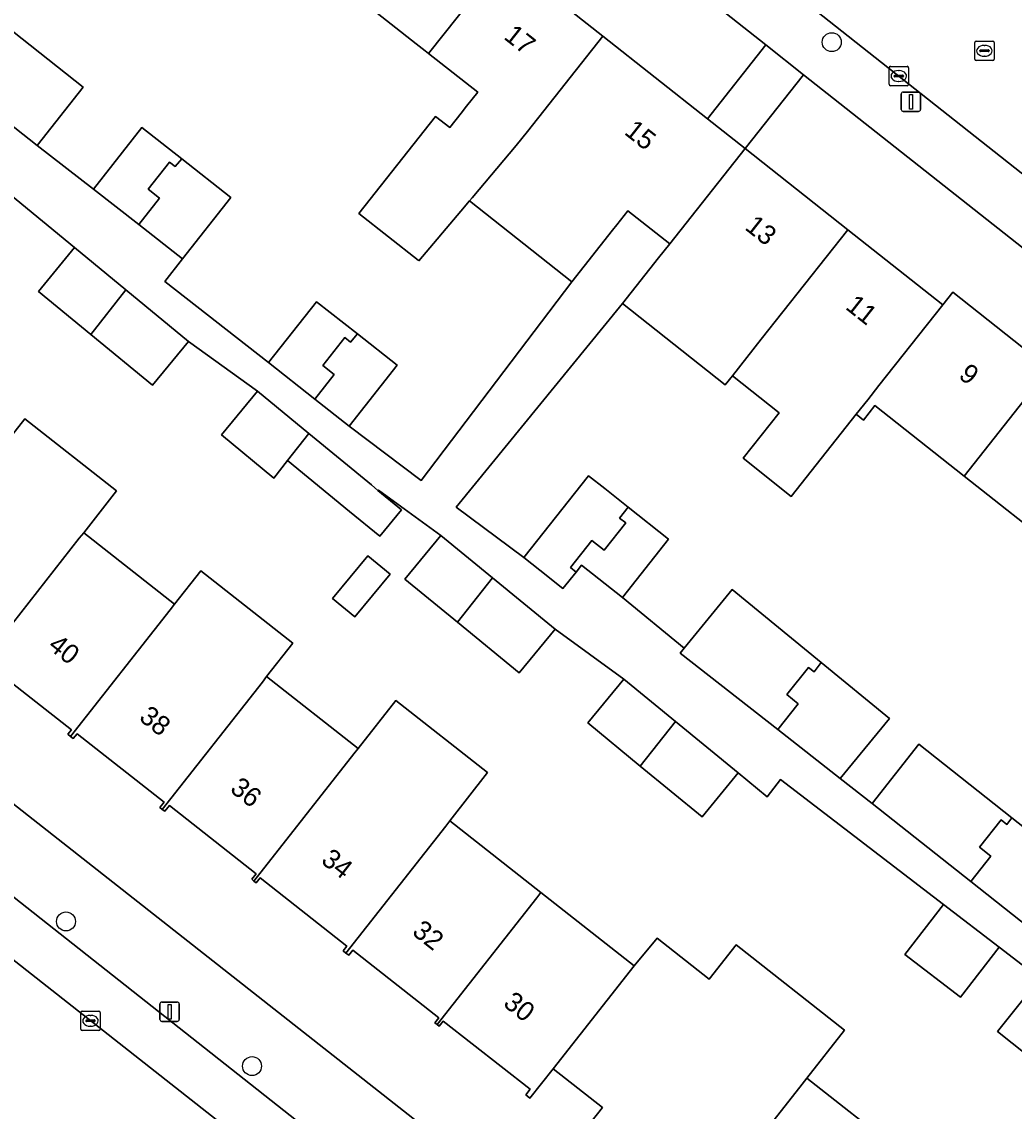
# Model space of a CAD drawing. Extents: x 159217 to 160349, y 381246 to 382172.
# Drawn here: x 160144.2 to 160195.3, y 381931.9 to 381988.1 of the extents above; entities that cross this region are included whole.
import ezdxf

# ---------------------------------------------------------------- set-up
doc = ezdxf.new("R2010")
doc.units = 0
for name, color, linetype in [('IMGEO_Boom', 7, 'Continuous'), ('IMGEO_Erf', 7, 'Continuous'), ('IMGEO_Kolk', 7, 'Continuous'), ('IMGEO_Lichtmast', 7, 'Continuous'), ('IMGEO_Pand', 7, 'Continuous'), ('IMGEO_Pand_nummerreeks', 7, 'Continuous'), ('IMGEO_Parkeervlak_open', 7, 'Continuous'), ('IMGEO_Rijbaan_lokaal_gesloten', 7, 'Continuous'), ('IMGEO_Rijbaan_lokaal_open', 7, 'Continuous'), ('IMGEO_Rioolput', 7, 'Continuous'), ('IMGEO_Voetpad_open', 7, 'Continuous')]:
    doc.layers.add(name, color=color, linetype=linetype)

msp = doc.modelspace()

# ---------------------------------------------------------------- linework, layer by layer
at = {"layer": 'IMGEO_Boom'}
for centre in [(160185.921, 381987.006), (160146.449, 381941.666), (160156.039, 381934.208)]:
    msp.add_circle(centre, 0.489, dxfattribs=at)
at = {"layer": 'IMGEO_Erf'}
for points in [[(160165.891, 382000), (160151.974, 382010.99), (160149.511, 382007.871), (160154.615, 382003.845), (160159.491, 382000), (160159.601, 381999.913), (160164.588, 381995.98), (160169.581, 381992.043), (160169.028, 381991.343), (160174.123, 381987.314), (160179.51, 381983.054), (160182.521, 381986.867)], [(160161.343, 381957.37), (160160.191, 381958.316), (160162.003, 381960.521), (160163.155, 381959.575)]]:
    msp.add_lwpolyline(points, close=True, dxfattribs=at)
for points in [[(160142.347, 381988.629), (160147.34, 381984.688), (160144.969, 381981.684), (160147.863, 381979.432), (160150.352, 381982.607), (160152.414, 381980.99), (160154.95, 381979.002), (160152.46, 381975.827), (160151.55, 381974.666), (160156.885, 381970.482), (160159.364, 381973.625), (160161.472, 381971.962), (160163.517, 381970.349), (160161.038, 381967.206), (160164.756, 381964.396), (160172.527, 381974.655), (160167.256, 381978.823), (160166.802, 381978.285), (160164.645, 381975.726), (160164.601, 381975.761), (160161.547, 381978.176), (160165.503, 381983.179), (160166.233, 381982.602), (160166.815, 381983.338), (160167.101, 381983.7), (160167.672, 381984.421), (160165.135, 381986.422), (160164.969, 381986.553), (160164.507, 381986.918), (160160.15, 381990.354)], [(160196.635, 381938.745), (160194.548, 381940.346), (160192.563, 381937.759), (160189.695, 381939.96), (160191.68, 381942.547), (160183.282, 381948.992), (160182.589, 381948.089), (160181.09, 381949.322), (160179.234, 381947.066), (160176.054, 381949.68), (160173.354, 381951.9), (160175.209, 381954.157), (160171.659, 381956.734), (160169.803, 381954.478), (160166.622, 381957.093), (160163.923, 381959.312), (160165.778, 381961.569), (160162.551, 381963.912), (160162.531, 381963.895), (160163.75, 381962.893), (160162.625, 381961.525), (160161.069, 381962.805), (160157.869, 381965.435), (160157.158, 381964.53), (160154.458, 381966.75), (160156.313, 381969.007), (160152.772, 381971.576), (160150.916, 381969.32), (160147.736, 381971.935), (160145.036, 381974.154), (160146.891, 381976.411), (160134.736, 381986.411)], [(160219.656, 381957.541), (160184.467, 381985.33), (160181.455, 381981.516), (160186.749, 381977.33), (160191.647, 381973.457), (160192.161, 381974.107), (160197.131, 381970.177), (160202.101, 381966.248), (160207.07, 381962.318), (160212.039, 381958.389), (160217.126, 381954.367), (160212.74, 381948.82), (160210.849, 381946.428), (160209.005, 381947.887), (160208.862, 381947.707), (160206.172, 381944.304), (160203.176, 381946.673), (160207.901, 381952.647), (160207.653, 381952.843), (160205.024, 381954.922), (160202.537, 381951.777), (160200.245, 381953.588), (160202.732, 381956.734)], [(160197.715, 381960.701), (160192.746, 381964.63), (160188.149, 381968.265), (160187.561, 381967.522), (160187.185, 381967.819), (160183.834, 381963.585), (160181.352, 381965.548), (160183.212, 381967.9), (160180.798, 381969.808), (160180.426, 381969.34), (160175.132, 381973.526), (160166.566, 381963.029), (160170.041, 381960.434), (160173.39, 381964.652), (160174.223, 381963.991), (160175.433, 381963.03), (160177.515, 381961.376), (160175.13, 381958.372), (160178.311, 381955.765), (160180.782, 381958.779), (160185.38, 381955.011), (160188.896, 381952.129), (160186.361, 381949.036), (160187.997, 381947.754), (160190.416, 381950.806), (160195.206, 381947.01), (160200.162, 381943.082)], [(160142.626, 381965.44), (160144.323, 381967.591), (160149.055, 381963.867), (160147.362, 381961.713), (160152.042, 381958.03), (160153.402, 381959.751), (160158.146, 381956.017), (160156.791, 381954.292), (160161.504, 381950.583), (160163.455, 381953.062), (160168.185, 381949.342), (160166.235, 381946.861), (160170.931, 381943.165), (160175.734, 381939.385), (160176.917, 381940.8), (160179.596, 381938.692), (160180.987, 381940.46), (160186.58, 381936.059), (160184.639, 381933.592), (160189.36, 381929.877)], [(160120.164, 381966.268), (160212.178, 381893.858)], [(160171.561, 381934.068), (160170.367, 381932.552), (160170.147, 381932.725), (160170.372, 381933.011), (160165.9, 381936.529), (160165.689, 381936.261), (160165.577, 381936.349), (160165.465, 381936.438), (160165.667, 381936.695), (160161.229, 381940.188), (160161.024, 381939.927), (160160.882, 381940.039), (160160.738, 381940.152), (160160.927, 381940.392), (160156.455, 381943.912), (160156.255, 381943.658), (160156.138, 381943.75), (160156.021, 381943.842), (160156.247, 381944.13), (160151.778, 381947.646), (160151.541, 381947.345), (160151.415, 381947.444), (160151.289, 381947.543), (160151.504, 381947.817), (160147.018, 381951.347), (160146.824, 381951.101), (160146.688, 381951.208), (160146.548, 381951.317), (160146.725, 381951.543), (160142.32, 381955.01)], [(160199.493, 381931.986), (160194.467, 381935.994), (160195.969, 381937.877)], [(160219.096, 381895.147), (160219.519, 381895.95), (160219.947, 381896.793), (160220.216, 381901.744), (160218.23, 381901.872), (160218.109, 381899.787), (160216.702, 381899.869), (160215.136, 381897.904), (160199.379, 381910.303), (160194.15, 381914.418), (160188.913, 381918.539), (160183.733, 381922.615), (160178.962, 381926.37), (160173.189, 381930.913), (160174.1, 381932.07), (160171.561, 381934.068)]]:
    msp.add_lwpolyline(points, dxfattribs=at)
at = {"layer": 'IMGEO_Kolk'}
for p, q in [((160188.877, 381984.834), (160188.877, 381985.686)), ((160188.952, 381985.76), (160189.804, 381985.76)), ((160189.365, 381985.54), (160189.39, 381985.54)), ((160189.878, 381985.686), (160189.878, 381984.834)), ((160189.136, 381985.254), (160189.136, 381985.266)), ((160189.574, 381985.217), (160189.176, 381985.217)), ((160189.179, 381985.303), (160189.577, 381985.303)), ((160189.388, 381984.98), (160189.363, 381984.98)), ((160189.62, 381985.266), (160189.62, 381985.254)), ((160189.804, 381984.76), (160188.952, 381984.76)), ((160147.21, 381936.117), (160147.21, 381936.969)), ((160147.285, 381937.043), (160148.137, 381937.043)), ((160147.698, 381936.823), (160147.723, 381936.823)), ((160148.211, 381936.969), (160148.211, 381936.117)), ((160147.469, 381936.537), (160147.469, 381936.549)), ((160147.907, 381936.5), (160147.509, 381936.5)), ((160147.512, 381936.586), (160147.91, 381936.586)), ((160147.721, 381936.263), (160147.696, 381936.263)), ((160147.953, 381936.549), (160147.953, 381936.537)), ((160148.137, 381936.043), (160147.285, 381936.043))]:
    msp.add_line(p, q, dxfattribs=at)
for points in [[(160188.877, 381984.834), (160188.877, 381985.686)], [(160188.952, 381985.76), (160189.804, 381985.76)], [(160189.878, 381985.686), (160189.878, 381984.834)], [(160189.804, 381984.76), (160188.952, 381984.76)], [(160147.21, 381936.117), (160147.21, 381936.969)], [(160147.285, 381937.043), (160148.137, 381937.043)], [(160148.211, 381936.969), (160148.211, 381936.117)], [(160148.137, 381936.043), (160147.285, 381936.043)]]:
    msp.add_lwpolyline(points, dxfattribs=at)
for centre, radius, start, end in [((160188.954, 381985.684), 0.0765, 91.552, 178.448), ((160188.954, 381985.684), 0.0765, 91.552, 178.448), ((160189.802, 381985.684), 0.0765, 1.552, 88.448), ((160189.802, 381985.684), 0.0765, 1.552, 88.448), ((160189.176, 381985.263), 0.0403, 85.8775, 175.7526), ((160189.173, 381985.253), 0.0366, 178.938, 274.7102), ((160189.577, 381985.26), 0.043, 264.8664, 352.4533), ((160189.581, 381985.265), 0.0386, 1.7309, 96.639), ((160188.954, 381984.836), 0.0765, 181.552, 268.448), ((160188.954, 381984.836), 0.0765, 181.552, 268.448), ((160189.802, 381984.836), 0.0765, 271.552, 358.448), ((160189.802, 381984.836), 0.0765, 271.552, 358.448), ((160147.287, 381936.967), 0.0765, 91.552, 178.448), ((160147.287, 381936.967), 0.0765, 91.552, 178.448), ((160148.135, 381936.967), 0.0765, 1.552, 88.448), ((160148.135, 381936.967), 0.0765, 1.552, 88.448), ((160147.287, 381936.119), 0.0765, 181.552, 268.448), ((160147.287, 381936.119), 0.0765, 181.552, 268.448), ((160147.509, 381936.546), 0.0403, 85.8775, 175.7526), ((160147.506, 381936.536), 0.0366, 178.938, 274.7102), ((160147.91, 381936.543), 0.043, 264.8664, 352.4533), ((160147.914, 381936.548), 0.0386, 1.7309, 96.639), ((160148.135, 381936.119), 0.0765, 271.552, 358.448), ((160148.135, 381936.119), 0.0765, 271.552, 358.448)]:
    msp.add_arc(centre, radius, start, end, dxfattribs=at)
for centre, major_axis, ratio, start_param, end_param in [((160189.364, 381985.26), (-0.387, 0.002), 0.722429, 4.712389, 7.853982), ((160189.389, 381985.26), (-0.39, 0.002), 0.717154, 1.570796, 4.712389), ((160147.697, 381936.543), (-0.387, 0.002), 0.722429, 4.712389, 7.853982), ((160147.722, 381936.543), (-0.39, 0.002), 0.717154, 1.570796, 4.712389)]:
    msp.add_ellipse(centre, major_axis=major_axis, ratio=ratio, start_param=start_param, end_param=end_param, dxfattribs=at)
at = {"layer": 'IMGEO_Lichtmast'}
for p, q in [((160189.606, 381984.434), (160190.396, 381984.434)), ((160190.396, 381984.434), (160189.606, 381984.434)), ((160189.506, 381983.534), (160189.506, 381984.334)), ((160189.506, 381984.334), (160189.506, 381983.534)), ((160190.496, 381984.334), (160190.496, 381983.534)), ((160190.496, 381983.534), (160190.496, 381984.334)), ((160190.396, 381983.434), (160189.606, 381983.434)), ((160189.606, 381983.434), (160190.396, 381983.434)), ((160151.294, 381936.611), (160151.294, 381937.411)), ((160151.294, 381937.411), (160151.294, 381936.611)), ((160151.394, 381937.511), (160152.184, 381937.511)), ((160152.184, 381937.511), (160151.394, 381937.511)), ((160152.284, 381937.411), (160152.284, 381936.611)), ((160152.284, 381936.611), (160152.284, 381937.411)), ((160152.184, 381936.511), (160151.394, 381936.511)), ((160151.394, 381936.511), (160152.184, 381936.511))]:
    msp.add_line(p, q, dxfattribs=at)
for points in [[(160189.926, 381984.309), (160190.076, 381984.309), (160190.076, 381983.559), (160189.926, 381983.559), (160189.926, 381984.309)], [(160151.714, 381937.386), (160151.864, 381937.386), (160151.864, 381936.636), (160151.714, 381936.636), (160151.714, 381937.386)]]:
    msp.add_lwpolyline(points, dxfattribs=at)
for centre, start, end in [((160189.606, 381984.334), 90, 180), ((160189.606, 381984.334), 90, 180), ((160190.396, 381984.334), 0, 90), ((160190.396, 381984.334), 360, 90), ((160189.606, 381983.534), 180, 270), ((160189.606, 381983.534), 180, 270), ((160190.396, 381983.534), 270, 0), ((160190.396, 381983.534), 270, 0), ((160151.394, 381937.411), 90, 180), ((160151.394, 381937.411), 90, 180), ((160152.184, 381937.411), 0, 90), ((160152.184, 381937.411), 360, 90), ((160151.394, 381936.611), 180, 270), ((160151.394, 381936.611), 180, 270), ((160152.184, 381936.611), 270, 0), ((160152.184, 381936.611), 270, 0)]:
    msp.add_arc(centre, 0.1, start, end, dxfattribs=at)
at = {"layer": 'IMGEO_Pand'}
for points in [[(160169.028, 381991.343), (160169.581, 381992.043), (160164.588, 381995.98), (160160.15, 381990.354), (160164.507, 381986.918), (160164.969, 381986.553), (160165.135, 381986.422)], [(160174.123, 381987.314), (160169.028, 381991.343), (160165.135, 381986.422), (160167.672, 381984.421), (160167.101, 381983.7), (160166.815, 381983.338), (160166.233, 381982.602), (160165.503, 381983.179), (160161.547, 381978.176), (160164.601, 381975.761), (160164.645, 381975.726), (160166.802, 381978.285), (160167.256, 381978.823), (160167.38, 381978.971), (160169.661, 381981.676), (160170.234, 381982.4)], [(160140.263, 381985.397), (160144.969, 381981.684), (160147.34, 381984.688), (160142.347, 381988.629), (160142.184, 381988.429), (160141.89, 381988.662), (160140.78, 381987.259), (160141.368, 381986.793)], [(160181.455, 381981.516), (160179.51, 381983.054), (160174.123, 381987.314), (160170.234, 381982.4), (160169.661, 381981.676), (160167.38, 381978.971), (160167.256, 381978.823), (160172.527, 381974.655), (160174.625, 381977.308), (160174.84, 381977.58), (160175.418, 381978.312), (160177.574, 381976.612)], [(160150.197, 381977.602), (160151.269, 381978.957), (160150.681, 381979.423), (160151.791, 381980.825), (160152.085, 381980.592), (160152.414, 381980.99), (160150.352, 381982.607), (160147.863, 381979.432)], [(160186.749, 381977.33), (160181.455, 381981.516), (160177.574, 381976.612), (160176.993, 381975.878), (160175.132, 381973.526), (160180.426, 381969.34), (160180.798, 381969.808), (160182.287, 381971.692)], [(160150.197, 381977.602), (160152.46, 381975.827), (160154.95, 381979.002), (160152.414, 381980.99), (160152.085, 381980.592), (160151.791, 381980.825), (160150.681, 381979.423), (160151.269, 381978.957)], [(160191.647, 381973.457), (160186.749, 381977.33), (160182.287, 381971.692), (160180.798, 381969.808), (160183.212, 381967.9), (160181.352, 381965.548), (160183.834, 381963.585), (160187.185, 381967.819), (160187.773, 381968.562), (160188.353, 381969.295)], [(160149.541, 381974.232), (160146.891, 381976.411), (160145.036, 381974.154), (160147.736, 381971.935)], [(160149.541, 381974.232), (160147.736, 381971.935), (160150.916, 381969.32), (160152.772, 381971.576)], [(160197.131, 381970.177), (160192.161, 381974.107), (160191.647, 381973.457), (160188.353, 381969.295), (160187.773, 381968.562), (160187.185, 381967.819), (160187.561, 381967.522), (160188.149, 381968.265), (160192.746, 381964.63)], [(160161.472, 381971.962), (160159.364, 381973.625), (160156.885, 381970.482), (160159.269, 381968.602), (160160.275, 381969.873), (160159.686, 381970.337), (160160.819, 381971.769), (160161.113, 381971.536)], [(160161.472, 381971.962), (160161.113, 381971.536), (160160.819, 381971.769), (160159.686, 381970.337), (160160.275, 381969.873), (160159.269, 381968.602), (160161.038, 381967.206), (160163.517, 381970.349)], [(160197.715, 381960.701), (160202.101, 381966.248), (160197.131, 381970.177), (160192.746, 381964.63)], [(160158.963, 381966.828), (160156.313, 381969.007), (160154.458, 381966.75), (160157.158, 381964.53), (160157.869, 381965.435)], [(160147.362, 381961.713), (160149.055, 381963.867), (160144.323, 381967.591), (160142.626, 381965.44), (160142.401, 381965.146), (160137.235, 381958.572), (160137.369, 381958.466), (160137.577, 381958.731), (160142.04, 381955.219), (160141.822, 381954.943), (160141.958, 381954.836), (160147.136, 381961.425)], [(160158.963, 381966.828), (160157.869, 381965.435), (160161.069, 381962.805), (160162.625, 381961.525), (160163.75, 381962.893), (160162.531, 381963.895), (160162.194, 381964.172)], [(160175.3, 381962.219), (160174.987, 381962.467), (160175.433, 381963.03), (160174.223, 381963.991), (160173.39, 381964.652), (160170.041, 381960.434), (160170.874, 381959.773), (160172.063, 381958.83), (160172.74, 381959.682), (160172.452, 381959.91), (160173.562, 381961.312), (160174.19, 381960.816)], [(160175.433, 381963.03), (160174.987, 381962.467), (160175.3, 381962.219), (160174.19, 381960.816), (160173.562, 381961.312), (160172.452, 381959.91), (160172.74, 381959.682), (160173.026, 381960.042), (160175.13, 381958.372), (160177.515, 381961.376)], [(160146.688, 381951.208), (160151.823, 381957.742), (160152.042, 381958.03), (160147.362, 381961.713), (160147.136, 381961.425), (160141.958, 381954.836), (160142.097, 381954.727), (160142.32, 381955.01), (160146.725, 381951.543), (160146.548, 381951.317)], [(160168.428, 381959.39), (160165.778, 381961.569), (160163.923, 381959.312), (160166.622, 381957.093)], [(160160.191, 381958.316), (160161.343, 381957.37), (160163.155, 381959.575), (160162.003, 381960.521)], [(160156.791, 381954.292), (160158.146, 381956.017), (160153.402, 381959.751), (160152.042, 381958.03), (160151.823, 381957.742), (160146.688, 381951.208), (160146.824, 381951.101), (160147.018, 381951.347), (160151.504, 381947.817), (160151.289, 381947.543), (160151.415, 381947.444), (160156.573, 381954.009)], [(160168.428, 381959.39), (160166.622, 381957.093), (160169.803, 381954.478), (160171.659, 381956.734)], [(160180.782, 381958.779), (160178.311, 381955.765), (160178.101, 381955.508), (160183.14, 381951.56), (160184.197, 381952.896), (160183.609, 381953.361), (160184.72, 381954.765), (160185.014, 381954.532), (160185.38, 381955.011)], [(160188.896, 381952.129), (160185.38, 381955.011), (160185.014, 381954.532), (160184.72, 381954.765), (160183.609, 381953.361), (160184.197, 381952.896), (160183.14, 381951.56), (160186.361, 381949.036)], [(160156.138, 381943.75), (160161.288, 381950.304), (160161.504, 381950.583), (160156.791, 381954.292), (160156.573, 381954.009), (160151.415, 381947.444), (160151.541, 381947.345), (160151.778, 381947.646), (160156.247, 381944.13), (160156.021, 381943.842)], [(160177.859, 381951.978), (160175.209, 381954.157), (160173.354, 381951.9), (160176.054, 381949.68)], [(160166.235, 381946.861), (160168.185, 381949.342), (160163.455, 381953.062), (160161.504, 381950.583), (160161.288, 381950.304), (160156.138, 381943.75), (160156.255, 381943.658), (160156.455, 381943.912), (160160.927, 381940.392), (160160.738, 381940.152), (160160.882, 381940.039), (160166.024, 381946.582)], [(160177.859, 381951.978), (160176.054, 381949.68), (160179.234, 381947.066), (160181.09, 381949.322)], [(160193.089, 381943.719), (160194.13, 381945.034), (160193.542, 381945.5), (160194.652, 381946.903), (160194.946, 381946.67), (160195.206, 381947.01), (160190.416, 381950.806), (160187.997, 381947.754)], [(160160.882, 381940.039), (160161.024, 381939.927), (160161.229, 381940.188), (160165.667, 381936.695), (160165.465, 381936.438), (160165.577, 381936.349), (160170.719, 381942.892), (160170.931, 381943.165), (160166.235, 381946.861), (160166.024, 381946.582)], [(160193.089, 381943.719), (160197.791, 381939.993), (160200.162, 381943.082), (160195.206, 381947.01), (160194.946, 381946.67), (160194.652, 381946.903), (160193.542, 381945.5), (160194.13, 381945.034)], [(160171.561, 381934.068), (160175.734, 381939.385), (160170.931, 381943.165), (160170.719, 381942.892), (160165.577, 381936.349), (160165.689, 381936.261), (160165.9, 381936.529), (160170.372, 381933.011), (160170.147, 381932.725), (160170.367, 381932.552)], [(160191.68, 381942.547), (160189.695, 381939.96), (160192.563, 381937.759), (160194.548, 381940.346)], [(160179.596, 381938.692), (160176.917, 381940.8), (160175.734, 381939.385), (160171.561, 381934.068), (160174.1, 381932.07), (160173.189, 381930.913), (160178.962, 381926.37), (160184.278, 381933.126), (160184.639, 381933.592), (160186.58, 381936.059), (160180.987, 381940.46)], [(160199.493, 381931.986), (160200.982, 381933.879), (160195.969, 381937.877), (160194.467, 381935.994)], [(160183.733, 381922.615), (160189.052, 381929.374), (160189.122, 381929.462), (160189.36, 381929.877), (160184.639, 381933.592), (160184.278, 381933.126), (160178.962, 381926.37)]]:
    msp.add_lwpolyline(points, close=True, dxfattribs=at)
at = {"layer": 'IMGEO_Parkeervlak_open'}
for points in [[(160101.441, 381972.915), (160142.8, 381940.403), (160158.477, 381928.078), (160209.032, 381888.323), (160209.912, 381887.8)], [(160207.982, 381892.133), (160193.834, 381903.352), (160176.929, 381916.708), (160168.874, 381923.038), (160159.725, 381930.297), (160141.712, 381944.521), (160123.544, 381958.928), (160116.887, 381964.196)]]:
    msp.add_lwpolyline(points, dxfattribs=at)
at = {"layer": 'IMGEO_Rijbaan_lokaal_gesloten'}
msp.add_lwpolyline([(160152.192, 381921.924), (160153.073, 381921.227), (160158.477, 381928.078), (160142.8, 381940.403)], dxfattribs=at)
at = {"layer": 'IMGEO_Rijbaan_lokaal_open'}
msp.add_lwpolyline([(160132.773, 382030.024), (160147.666, 382018.247), (160148.418, 382017.652), (160152.766, 382014.214), (160170.741, 382000), (160222.676, 381958.931)], dxfattribs=at)
at = {"layer": 'IMGEO_Rioolput'}
for p, q in [((160193.291, 381986.136), (160193.291, 381986.988)), ((160193.366, 381987.062), (160194.218, 381987.062)), ((160193.779, 381986.842), (160193.804, 381986.842)), ((160194.292, 381986.988), (160194.292, 381986.136)), ((160193.55, 381986.556), (160193.55, 381986.568)), ((160193.988, 381986.519), (160193.59, 381986.519)), ((160193.593, 381986.605), (160193.991, 381986.605)), ((160193.802, 381986.282), (160193.777, 381986.282)), ((160194.034, 381986.568), (160194.034, 381986.556)), ((160194.218, 381986.062), (160193.366, 381986.062))]:
    msp.add_line(p, q, dxfattribs=at)
for points in [[(160193.291, 381986.136), (160193.291, 381986.988)], [(160193.366, 381987.062), (160194.218, 381987.062)], [(160194.292, 381986.988), (160194.292, 381986.136)], [(160194.218, 381986.062), (160193.366, 381986.062)]]:
    msp.add_lwpolyline(points, dxfattribs=at)
for centre, radius, start, end in [((160193.368, 381986.986), 0.0765, 91.552, 178.448), ((160193.368, 381986.986), 0.0765, 91.552, 178.448), ((160194.216, 381986.986), 0.0765, 1.552, 88.448), ((160194.216, 381986.986), 0.0765, 1.552, 88.448), ((160193.368, 381986.138), 0.0765, 181.552, 268.448), ((160193.368, 381986.138), 0.0765, 181.552, 268.448), ((160193.59, 381986.565), 0.0403, 85.8775, 175.7526), ((160193.587, 381986.555), 0.0366, 178.938, 274.7102), ((160193.991, 381986.562), 0.043, 264.8664, 352.4533), ((160193.995, 381986.567), 0.0386, 1.7309, 96.639), ((160194.216, 381986.138), 0.0765, 271.552, 358.448), ((160194.216, 381986.138), 0.0765, 271.552, 358.448)]:
    msp.add_arc(centre, radius, start, end, dxfattribs=at)
for centre, major_axis, ratio, start_param, end_param in [((160193.778, 381986.562), (-0.387, 0.002), 0.722429, 4.712389, 7.853982), ((160193.803, 381986.562), (-0.39, 0.002), 0.717154, 1.570796, 4.712389)]:
    msp.add_ellipse(centre, major_axis=major_axis, ratio=ratio, start_param=start_param, end_param=end_param, dxfattribs=at)
at = {"layer": 'IMGEO_Voetpad_open'}
for points in [[(160222.676, 381958.931), (160170.741, 382000), (160152.766, 382014.214), (160150.798, 382011.919), (160151.974, 382010.99), (160165.891, 382000), (160182.521, 381986.867), (160184.467, 381985.33), (160219.656, 381957.541)], [(160134.736, 381986.411), (160146.891, 381976.411), (160149.541, 381974.232), (160152.772, 381971.576), (160156.313, 381969.007), (160158.963, 381966.828), (160162.194, 381964.172), (160162.531, 381963.895), (160162.551, 381963.912), (160165.778, 381961.569), (160168.428, 381959.39), (160171.659, 381956.734), (160175.209, 381954.157), (160177.859, 381951.978), (160181.09, 381949.322), (160182.589, 381948.089), (160183.282, 381948.992), (160191.68, 381942.547), (160194.548, 381940.346), (160196.635, 381938.745)], [(160197.791, 381939.993), (160193.089, 381943.719), (160187.997, 381947.754), (160186.361, 381949.036), (160183.14, 381951.56), (160178.101, 381955.508), (160178.311, 381955.765), (160175.13, 381958.372), (160173.026, 381960.042), (160172.74, 381959.682), (160172.063, 381958.83), (160170.874, 381959.773), (160170.041, 381960.434), (160166.566, 381963.029), (160175.132, 381973.526), (160176.993, 381975.878), (160177.574, 381976.612), (160175.418, 381978.312), (160174.84, 381977.58), (160174.625, 381977.308), (160172.527, 381974.655), (160164.756, 381964.396), (160161.038, 381967.206), (160159.269, 381968.602), (160156.885, 381970.482), (160151.55, 381974.666), (160152.46, 381975.827), (160150.197, 381977.602), (160147.863, 381979.432), (160144.969, 381981.684), (160140.263, 381985.397)], [(160212.838, 381893.504), (160212.178, 381893.858), (160120.164, 381966.268), (160118.948, 381967.225), (160100.451, 381981.781), (160097.43, 381976.606)], [(160106.851, 381972.132), (160111.993, 381968.07), (160112.566, 381968.792), (160117.457, 381964.915), (160116.887, 381964.196), (160123.544, 381958.928), (160141.712, 381944.521), (160159.725, 381930.297), (160168.874, 381923.038), (160176.929, 381916.708), (160193.834, 381903.352), (160207.982, 381892.133)]]:
    msp.add_lwpolyline(points, dxfattribs=at)
msp.add_lwpolyline([(160184.467, 381985.33), (160182.521, 381986.867), (160179.51, 381983.054), (160181.455, 381981.516)], close=True, dxfattribs=at)

# ---------------------------------------------------------------- texts
at = {"layer": 'IMGEO_Pand_nummerreeks'}
for s, rotation, p in [('17', 321.6634, (160168.964, 381987.212)), ('15', 321.6634, (160175.177, 381982.298)), ('13', 321.6634, (160181.391, 381977.385)), ('11', 321.6634, (160186.576, 381973.284)), ('9', 321.6691, (160192.406, 381969.732)), ('40', 321.8608, (160145.465, 381955.772)), ('38', 321.8582, (160150.159, 381952.086)), ('36', 321.8608, (160154.85, 381948.402)), ('34', 321.8582, (160159.543, 381944.717)), ('32', 321.8608, (160164.235, 381941.033)), ('30', 321.8608, (160168.934, 381937.344))]:
    msp.add_text(s, height=1, rotation=rotation, dxfattribs=at).set_placement(p)

doc.saveas('drawing.dxf')
